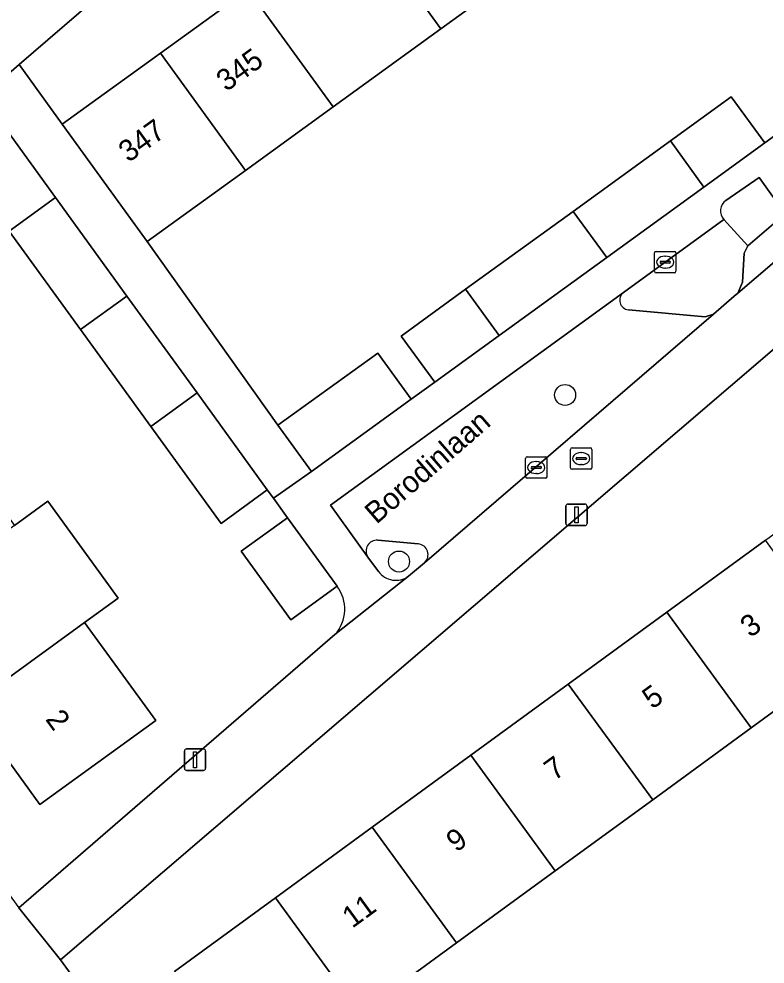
# Model space of a CAD drawing. Extents: x 159039 to 160102, y 381214 to 382524.
# Drawn here: x 159261.33 to 159296.1, y 381414.52 to 381458.57 of the extents above; entities that cross this region are included whole.
import ezdxf

# ---------------------------------------------------------------- set-up
doc = ezdxf.new("R2010")
doc.units = 0
for name, color, linetype in [('IMGEO_Boom', 7, 'Continuous'), ('IMGEO_Erf', 7, 'Continuous'), ('IMGEO_Groenvoorziening', 7, 'Continuous'), ('IMGEO_Kolk', 7, 'Continuous'), ('IMGEO_Lichtmast', 7, 'Continuous'), ('IMGEO_Openbare_ruimte_label', 7, 'Continuous'), ('IMGEO_Pand', 7, 'Continuous'), ('IMGEO_Pand_nummerreeks', 7, 'Continuous'), ('IMGEO_Parkeervlak_open', 7, 'Continuous'), ('IMGEO_Rijbaan_lokaal_open', 7, 'Continuous'), ('IMGEO_Rioolput', 7, 'Continuous'), ('IMGEO_Voetpad_open', 7, 'Continuous')]:
    doc.layers.add(name, color=color, linetype=linetype)

msp = doc.modelspace()

# ---------------------------------------------------------------- linework, layer by layer
at = {"layer": 'IMGEO_Boom'}
for centre in [(159286.783, 381441.043), (159279.042, 381433.281)]:
    msp.add_circle(centre, 0.489, dxfattribs=at)
at = {"layer": 'IMGEO_Erf'}
for points in [[(159294.53, 381454.94), (159296.091, 381452.788), (159297.79, 381454.02), (159298.801, 381454.752), (159297.24, 381456.904), (159300.71, 381459.419), (159305.261, 381462.717), (159306.821, 381460.565), (159307.749, 381461.325), (159300.446, 381469.957)], [(159271.679, 381465.369), (159261.335, 381456.439), (159263.349, 381453.661), (159267.921, 381456.974), (159272.018, 381459.943)], [(159285.524, 381461.395), (159280.992, 381458.111), (159275.979, 381454.478), (159271.882, 381451.509), (159267.307, 381448.194), (159273.401, 381439.628), (159278.051, 381442.998), (159279.611, 381440.845), (159280.705, 381441.638), (159279.145, 381443.791), (159282.148, 381445.967), (159287.161, 381449.6), (159291.693, 381452.884), (159294.53, 381454.94)], [(159267.473, 381439.572), (159264.199, 381444.09), (159260.87, 381448.683), (159263.028, 381450.246), (159259.615, 381454.955), (159247.758, 381444.719), (159246.645, 381443.315)], [(159296.875, 381443.481), (159263.262, 381414.719), (159275.173, 381398.343), (159276.617, 381396.357), (159276.645, 381396.319), (159279.8, 381398.614), (159276.627, 381402.961), (159281.129, 381406.246), (159283.513, 381407.986), (159285.154, 381405.736), (159287.566, 381407.496), (159290.725, 381409.801), (159292.255, 381407.704), (159293.701, 381408.759), (159295, 381409.707), (159293.47, 381411.804), (159296.711, 381414.169)], [(159276.155, 381432.133), (159273.997, 381430.569), (159271.687, 381433.757), (159273.844, 381435.322), (159273.189, 381436.226), (159272.905, 381436.617), (159270.748, 381435.053), (159267.473, 381439.572)], [(159246.508, 381437.599), (159261.321, 381417.145), (159276.058, 381429.872)]]:
    msp.add_lwpolyline(points, dxfattribs=at)
for points in [[(159261.116, 381434.963), (159262.675, 381436.093), (159265.95, 381431.574), (159264.39, 381430.444), (159267.708, 381425.866), (159262.304, 381421.949), (159258.987, 381426.527), (159255.712, 381431.045), (159252.438, 381435.563), (159249.12, 381440.142), (159254.524, 381444.059), (159257.842, 381439.481)], [(159277.221, 381412.22), (159272.515, 381408.785), (159268.58, 381414.176), (159273.286, 381417.611), (159277.786, 381420.895), (159282.391, 381424.255), (159286.93, 381427.569), (159291.522, 381430.92), (159296.116, 381434.272), (159300.556, 381437.513), (159304.49, 381432.123), (159306.259, 381429.7), (159301.818, 381426.459), (159300.05, 381428.882), (159295.456, 381425.529), (159290.865, 381422.178), (159286.325, 381418.865), (159281.721, 381415.504)]]:
    msp.add_lwpolyline(points, close=True, dxfattribs=at)
msp.add_arc((159274.733, 381431.061), 1.78, 318.0781, 37.0087, dxfattribs=at)
at = {"layer": 'IMGEO_Groenvoorziening'}
for points in [[(159294.182, 381449.224), (159295.297, 381448), (159297.045, 381449.492), (159295.82, 381451.182)], [(159295.82, 381451.182), (159294.278, 381450.108)], [(159279.942, 381434.1), (159278.053, 381434.272)], [(159277.595, 381433.491), (159278.082, 381432.818)], [(159279.48, 381432.596), (159280.226, 381433.226)]]:
    msp.add_lwpolyline(points, dxfattribs=at)
for centre, radius, start, end in [((159294.627, 381449.623), 0.598, 125.766, 221.8382), ((159278.008, 381433.774), 0.5, 84.8403, 214.3826), ((159279.895, 381433.601), 0.501, 311.4252, 84.5771), ((159278.892, 381433.404), 1, 215.913, 306.0408)]:
    msp.add_arc(centre, radius, start, end, dxfattribs=at)
at = {"layer": 'IMGEO_Kolk'}
for p, q in [((159290.947, 381446.808), (159290.947, 381447.66)), ((159291.022, 381447.734), (159291.874, 381447.734)), ((159291.948, 381447.66), (159291.948, 381446.808)), ((159291.206, 381447.228), (159291.206, 381447.24)), ((159291.644, 381447.191), (159291.246, 381447.191)), ((159291.249, 381447.277), (159291.647, 381447.277)), ((159291.435, 381447.514), (159291.46, 381447.514)), ((159291.69, 381447.24), (159291.69, 381447.228)), ((159291.458, 381446.954), (159291.433, 381446.954)), ((159291.874, 381446.734), (159291.022, 381446.734)), ((159284.938, 381437.235), (159284.938, 381438.087)), ((159285.013, 381438.161), (159285.865, 381438.161)), ((159285.426, 381437.941), (159285.451, 381437.941)), ((159285.939, 381438.087), (159285.939, 381437.235)), ((159285.197, 381437.655), (159285.197, 381437.667)), ((159285.635, 381437.618), (159285.237, 381437.618)), ((159285.24, 381437.704), (159285.638, 381437.704)), ((159285.681, 381437.667), (159285.681, 381437.655)), ((159285.865, 381437.161), (159285.013, 381437.161)), ((159285.449, 381437.381), (159285.424, 381437.381))]:
    msp.add_line(p, q, dxfattribs=at)
for points in [[(159290.947, 381446.808), (159290.947, 381447.66)], [(159291.022, 381447.734), (159291.874, 381447.734)], [(159291.948, 381447.66), (159291.948, 381446.808)], [(159291.874, 381446.734), (159291.022, 381446.734)], [(159284.938, 381437.235), (159284.938, 381438.087)], [(159285.013, 381438.161), (159285.865, 381438.161)], [(159285.939, 381438.087), (159285.939, 381437.235)], [(159285.865, 381437.161), (159285.013, 381437.161)]]:
    msp.add_lwpolyline(points, dxfattribs=at)
for centre, radius, start, end in [((159291.024, 381447.658), 0.0765, 91.552, 178.448), ((159291.024, 381447.658), 0.0765, 91.552, 178.448), ((159291.872, 381447.658), 0.0765, 1.552, 88.448), ((159291.872, 381447.658), 0.0765, 1.552, 88.448), ((159291.246, 381447.237), 0.0403, 85.8775, 175.7526), ((159291.243, 381447.227), 0.0366, 178.938, 274.7102), ((159291.647, 381447.234), 0.043, 264.8664, 352.4533), ((159291.651, 381447.239), 0.0386, 1.7309, 96.639), ((159291.024, 381446.81), 0.0765, 181.552, 268.448), ((159291.024, 381446.81), 0.0765, 181.552, 268.448), ((159291.872, 381446.81), 0.0765, 271.552, 358.448), ((159291.872, 381446.81), 0.0765, 271.552, 358.448), ((159285.015, 381438.085), 0.0765, 91.552, 178.448), ((159285.015, 381438.085), 0.0765, 91.552, 178.448), ((159285.863, 381438.085), 0.0765, 1.552, 88.448), ((159285.863, 381438.085), 0.0765, 1.552, 88.448), ((159285.237, 381437.664), 0.0403, 85.8775, 175.7526), ((159285.234, 381437.654), 0.0366, 178.938, 274.7102), ((159285.638, 381437.661), 0.043, 264.8664, 352.4533), ((159285.642, 381437.666), 0.0386, 1.7309, 96.639), ((159285.015, 381437.237), 0.0765, 181.552, 268.448), ((159285.015, 381437.237), 0.0765, 181.552, 268.448), ((159285.863, 381437.237), 0.0765, 271.552, 358.448), ((159285.863, 381437.237), 0.0765, 271.552, 358.448)]:
    msp.add_arc(centre, radius, start, end, dxfattribs=at)
for centre, major_axis, ratio, start_param, end_param in [((159291.434, 381447.234), (-0.387, 0.002), 0.722429, 4.712389, 7.853982), ((159291.459, 381447.234), (-0.39, 0.002), 0.717154, 1.570796, 4.712389), ((159285.425, 381437.661), (-0.387, 0.002), 0.722429, 4.712389, 7.853982), ((159285.45, 381437.661), (-0.39, 0.002), 0.717154, 1.570796, 4.712389)]:
    msp.add_ellipse(centre, major_axis=major_axis, ratio=ratio, start_param=start_param, end_param=end_param, dxfattribs=at)
at = {"layer": 'IMGEO_Lichtmast'}
for p, q in [((159286.817, 381435.056), (159286.817, 381435.856)), ((159286.817, 381435.856), (159286.817, 381435.056)), ((159286.917, 381435.956), (159287.707, 381435.956)), ((159287.707, 381435.956), (159286.917, 381435.956)), ((159287.807, 381435.856), (159287.807, 381435.056)), ((159287.807, 381435.056), (159287.807, 381435.856)), ((159287.707, 381434.956), (159286.917, 381434.956)), ((159286.917, 381434.956), (159287.707, 381434.956)), ((159269.04, 381423.643), (159269.04, 381424.443)), ((159269.04, 381424.443), (159269.04, 381423.643)), ((159269.14, 381424.543), (159269.93, 381424.543)), ((159269.93, 381424.543), (159269.14, 381424.543)), ((159270.03, 381424.443), (159270.03, 381423.643)), ((159270.03, 381423.643), (159270.03, 381424.443)), ((159269.93, 381423.543), (159269.14, 381423.543)), ((159269.14, 381423.543), (159269.93, 381423.543))]:
    msp.add_line(p, q, dxfattribs=at)
for points in [[(159287.237, 381435.831), (159287.387, 381435.831), (159287.387, 381435.081), (159287.237, 381435.081), (159287.237, 381435.831)], [(159269.46, 381424.418), (159269.61, 381424.418), (159269.61, 381423.668), (159269.46, 381423.668), (159269.46, 381424.418)]]:
    msp.add_lwpolyline(points, dxfattribs=at)
for centre, start, end in [((159286.917, 381435.856), 90, 180), ((159286.917, 381435.856), 90, 180), ((159287.707, 381435.856), 0, 90), ((159287.707, 381435.856), 360, 90), ((159286.917, 381435.056), 180, 270), ((159286.917, 381435.056), 180, 270), ((159287.707, 381435.056), 270, 0), ((159287.707, 381435.056), 270, 0), ((159269.14, 381424.443), 90, 180), ((159269.14, 381424.443), 90, 180), ((159269.93, 381424.443), 0, 90), ((159269.93, 381424.443), 360, 90), ((159269.14, 381423.643), 180, 270), ((159269.14, 381423.643), 180, 270), ((159269.93, 381423.643), 270, 0), ((159269.93, 381423.643), 270, 0)]:
    msp.add_arc(centre, 0.1, start, end, dxfattribs=at)
at = {"layer": 'IMGEO_Pand'}
for points in [[(159281.563, 381466.86), (159277.031, 381463.576), (159280.992, 381458.111), (159285.524, 381461.395)], [(159277.031, 381463.576), (159272.018, 381459.943), (159275.979, 381454.478), (159280.992, 381458.111)], [(159267.921, 381456.974), (159271.882, 381451.509), (159275.979, 381454.478), (159272.018, 381459.943)], [(159267.921, 381456.974), (159263.349, 381453.661), (159266.284, 381449.613), (159267.307, 381448.194), (159271.882, 381451.509)], [(159294.53, 381454.94), (159291.693, 381452.884), (159293.253, 381450.732), (159296.091, 381452.788)], [(159293.253, 381450.732), (159291.693, 381452.884), (159287.161, 381449.6), (159288.721, 381447.447)], [(159264.199, 381444.09), (159266.356, 381445.654), (159263.028, 381450.246), (159260.87, 381448.683)], [(159282.148, 381445.967), (159283.708, 381443.814), (159288.721, 381447.447), (159287.161, 381449.6)], [(159283.708, 381443.814), (159282.148, 381445.967), (159279.145, 381443.791), (159280.705, 381441.638)], [(159267.473, 381439.572), (159269.63, 381441.136), (159266.356, 381445.654), (159264.199, 381444.09)], [(159278.051, 381442.998), (159273.401, 381439.628), (159274.961, 381437.475), (159279.611, 381440.845)], [(159267.473, 381439.572), (159270.748, 381435.053), (159272.905, 381436.617), (159269.63, 381441.136)], [(159261.116, 381434.963), (159255.712, 381431.045), (159258.987, 381426.527), (159264.39, 381430.444), (159265.95, 381431.574), (159262.675, 381436.093)], [(159273.844, 381435.322), (159271.687, 381433.757), (159273.997, 381430.569), (159276.155, 381432.133)], [(159300.05, 381428.882), (159296.116, 381434.272), (159291.522, 381430.92), (159295.456, 381425.529)], [(159295.456, 381425.529), (159291.522, 381430.92), (159286.93, 381427.569), (159290.865, 381422.178)], [(159264.39, 381430.444), (159258.987, 381426.527), (159262.304, 381421.949), (159267.708, 381425.866)], [(159286.93, 381427.569), (159282.391, 381424.255), (159286.325, 381418.865), (159290.865, 381422.178)], [(159282.391, 381424.255), (159277.786, 381420.895), (159281.721, 381415.504), (159286.325, 381418.865)], [(159277.221, 381412.22), (159281.721, 381415.504), (159277.786, 381420.895), (159273.286, 381417.611)], [(159277.221, 381412.22), (159273.286, 381417.611), (159268.58, 381414.176), (159272.515, 381408.785)]]:
    msp.add_lwpolyline(points, close=True, dxfattribs=at)
at = {"layer": 'IMGEO_Parkeervlak_open'}
msp.add_lwpolyline([(159308.398, 381457.371), (159307.515, 381458.417), (159306.277, 381457.372), (159297.045, 381449.492), (159295.297, 381448), (159295.122, 381447.647), (159295.047, 381446.293), (159294.831, 381445.789)], close=True, dxfattribs=at)
for points in [[(159289.502, 381445.822), (159275.851, 381435.902), (159277.595, 381433.491)], [(159293.7, 381444.812), (159293.308, 381444.692), (159289.735, 381445.017)], [(159280.226, 381433.226), (159293.7, 381444.812)], [(159278.053, 381434.272), (159279.942, 381434.1)]]:
    msp.add_lwpolyline(points, dxfattribs=at)
for centre, radius, start, end in [((159289.776, 381445.465), 0.45, 127.4977, 264.7875), ((159278.008, 381433.774), 0.5, 84.8403, 214.3826), ((159279.895, 381433.601), 0.501, 311.4252, 84.5771)]:
    msp.add_arc(centre, radius, start, end, dxfattribs=at)
at = {"layer": 'IMGEO_Rijbaan_lokaal_open'}
for points in [[(159309.567, 381459.253), (159309.02, 381459.887), (159309.007, 381459.902), (159307.749, 381461.325), (159306.821, 381460.565), (159302.27, 381457.266), (159298.801, 381454.752), (159297.79, 381454.02), (159296.091, 381452.788), (159293.253, 381450.732), (159288.721, 381447.447), (159283.708, 381443.814), (159280.705, 381441.638), (159279.611, 381440.845), (159274.961, 381437.475), (159273.189, 381436.226), (159273.844, 381435.322), (159276.155, 381432.133)], [(159309.494, 381458.306), (159309.289, 381458.131), (159308.398, 381457.371), (159294.831, 381445.789), (159294.662, 381445.645), (159293.7, 381444.812), (159280.226, 381433.226), (159279.48, 381432.596), (159276.058, 381429.872), (159261.321, 381417.145), (159263.262, 381414.719), (159296.875, 381443.481)], [(159294.278, 381450.108), (159295.82, 381451.182), (159297.045, 381449.492), (159306.277, 381457.372)], [(159278.082, 381432.818), (159277.595, 381433.491), (159275.851, 381435.902), (159289.502, 381445.822), (159294.182, 381449.224)], [(159276.058, 381429.872), (159279.48, 381432.596)]]:
    msp.add_lwpolyline(points, dxfattribs=at)
for centre, radius, start, end in [((159294.627, 381449.623), 0.598, 125.766, 221.8382), ((159278.892, 381433.404), 1, 215.913, 306.0408), ((159274.733, 381431.061), 1.78, 318.0781, 37.0087)]:
    msp.add_arc(centre, radius, start, end, dxfattribs=at)
at = {"layer": 'IMGEO_Rioolput'}
for p, q in [((159287.033, 381437.652), (159287.033, 381438.504)), ((159287.108, 381438.578), (159287.96, 381438.578)), ((159288.034, 381438.504), (159288.034, 381437.652)), ((159287.292, 381438.072), (159287.292, 381438.084)), ((159287.73, 381438.035), (159287.332, 381438.035)), ((159287.335, 381438.121), (159287.733, 381438.121)), ((159287.521, 381438.358), (159287.546, 381438.358)), ((159287.776, 381438.084), (159287.776, 381438.072)), ((159287.96, 381437.578), (159287.108, 381437.578)), ((159287.544, 381437.798), (159287.519, 381437.798))]:
    msp.add_line(p, q, dxfattribs=at)
for points in [[(159287.033, 381437.652), (159287.033, 381438.504)], [(159287.108, 381438.578), (159287.96, 381438.578)], [(159288.034, 381438.504), (159288.034, 381437.652)], [(159287.96, 381437.578), (159287.108, 381437.578)]]:
    msp.add_lwpolyline(points, dxfattribs=at)
for centre, radius, start, end in [((159287.11, 381438.502), 0.0765, 91.552, 178.448), ((159287.11, 381438.502), 0.0765, 91.552, 178.448), ((159287.958, 381438.502), 0.0765, 1.552, 88.448), ((159287.958, 381438.502), 0.0765, 1.552, 88.448), ((159287.332, 381438.081), 0.0403, 85.8775, 175.7526), ((159287.329, 381438.071), 0.0366, 178.938, 274.7102), ((159287.733, 381438.078), 0.043, 264.8664, 352.4533), ((159287.737, 381438.083), 0.0386, 1.7309, 96.639), ((159287.11, 381437.654), 0.0765, 181.552, 268.448), ((159287.11, 381437.654), 0.0765, 181.552, 268.448), ((159287.958, 381437.654), 0.0765, 271.552, 358.448), ((159287.958, 381437.654), 0.0765, 271.552, 358.448)]:
    msp.add_arc(centre, radius, start, end, dxfattribs=at)
for centre, major_axis, ratio, start_param, end_param in [((159287.52, 381438.078), (-0.387, 0.002), 0.722429, 4.712389, 7.853982), ((159287.545, 381438.078), (-0.39, 0.002), 0.717154, 1.570796, 4.712389)]:
    msp.add_ellipse(centre, major_axis=major_axis, ratio=ratio, start_param=start_param, end_param=end_param, dxfattribs=at)
at = {"layer": 'IMGEO_Voetpad_open'}
for points in [[(159243.254, 381440.83), (159247.758, 381444.719), (159259.615, 381454.955), (159261.335, 381456.439), (159271.679, 381465.369), (159291.22, 381481.993)], [(159295.047, 381446.293), (159295.122, 381447.647), (159295.297, 381448), (159294.182, 381449.224), (159289.502, 381445.822)], [(159289.735, 381445.017), (159293.308, 381444.692), (159293.7, 381444.812), (159294.662, 381445.645), (159294.831, 381445.789), (159295.047, 381446.293)], [(159245.1, 381433.81), (159246.108, 381432.406), (159258.439, 381415.32), (159258.606, 381415.092), (159260.931, 381411.92), (159266.652, 381404.115), (159272.056, 381396.709), (159273.822, 381394.288), (159276.984, 381389.893), (159278.393, 381387.933), (159279.327, 381386.65), (159288.626, 381373.873), (159292.46, 381368.626), (159293.71, 381366.959), (159294.711, 381365.624), (159297.175, 381368.084), (159280.338, 381391.218), (159277.551, 381395.074), (159276.645, 381396.319), (159276.617, 381396.357), (159275.173, 381398.343), (159263.262, 381414.719), (159261.321, 381417.145)]]:
    msp.add_lwpolyline(points, dxfattribs=at)
msp.add_lwpolyline([(159267.307, 381448.194), (159266.284, 381449.613), (159263.349, 381453.661), (159261.335, 381456.439), (159259.615, 381454.955), (159263.028, 381450.246), (159266.356, 381445.654), (159269.63, 381441.136), (159272.905, 381436.617), (159273.189, 381436.226), (159274.961, 381437.475), (159273.401, 381439.628)], close=True, dxfattribs=at)
msp.add_arc((159289.776, 381445.465), 0.45, 127.4977, 264.7875, dxfattribs=at)

# ---------------------------------------------------------------- texts
at = {"layer": 'IMGEO_Openbare_ruimte_label'}
msp.add_text('Borodinlaan', height=1, rotation=40.9057, dxfattribs=at).set_placement((159277.991, 381434.99))
at = {"layer": 'IMGEO_Pand_nummerreeks'}
for s, rotation, p in [('345', 35.9307, (159270.994, 381455.151)), ('347', 35.9307, (159266.437, 381451.848)), ('3', 36.123, (159295.416, 381429.701)), ('5', 36.123, (159290.848, 381426.367)), ('2', 305.9299, (159262.533, 381425.926)), ('7', 36.123, (159286.28, 381423.033)), ('9', 36.123, (159281.712, 381419.699)), ('11', 36.123, (159276.864, 381416.16))]:
    msp.add_text(s, height=1, rotation=rotation, dxfattribs=at).set_placement(p)

doc.saveas('drawing.dxf')
